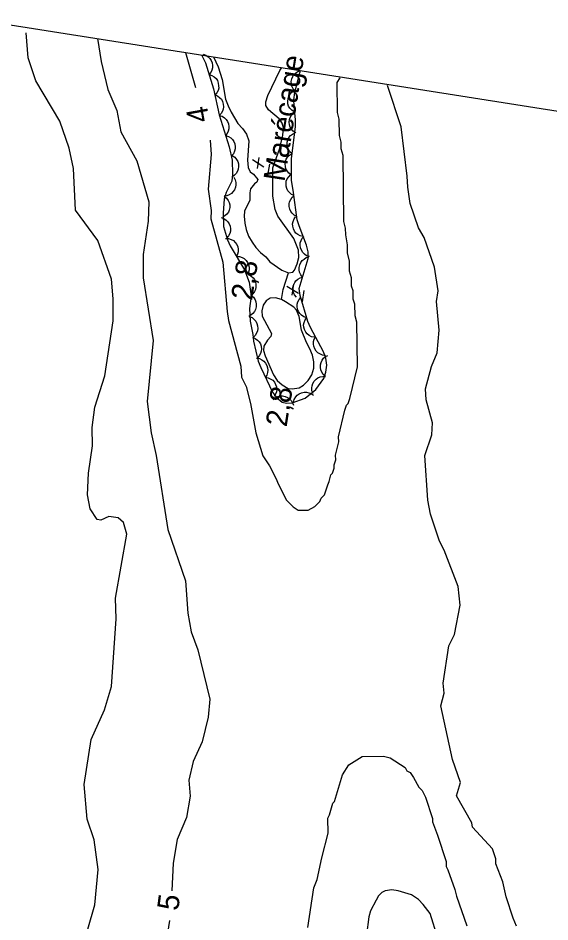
# Model space of a CAD drawing. Extents: x 282461 to 284471, y 5554090 to 5557646.
# Drawn here: x 283427.1 to 283501.7, y 5556901.4 to 5557028.3 of the extents above; entities that cross this region are included whole.
import ezdxf

# ---------------------------------------------------------------- set-up
doc = ezdxf.new("R2010")
doc.units = 0
for name, color, linetype in [('Niveau 1', 7, 'Continuous'), ('Niveau 2', 7, 'Continuous'), ('Niveau 3', 7, 'Continuous'), ('Niveau 4', 7, 'Continuous'), ('Niveau 44', 7, 'Continuous'), ('Niveau 60', 7, 'Continuous'), ('Niveau 7', 7, 'Continuous')]:
    doc.layers.add(name, color=color, linetype=linetype)

msp = doc.modelspace()

# ---------------------------------------------------------------- linework, layer by layer
at = {"layer": 'Niveau 1'}
for points in [[(283436.03, 5556897.26), (283437.9, 5556903.78), (283438.33, 5556908.71), (283437.78, 5556912.88), (283436.83, 5556915.77), (283436.4, 5556920.64), (283437.36, 5556926.99), (283439.24, 5556931.16), (283440.24, 5556934.43), (283440.86, 5556943.91), (283440.8, 5556946.83), (283442.38, 5556955.83), (283441.93, 5556957.43), (283441.18, 5556958.08), (283439.83, 5556958.3), (283438.73, 5556957.79), (283438.23, 5556957.87), (283437.25, 5556959.37), (283436.86, 5556961.31), (283436.98, 5556964.38), (283437.58, 5556968.22), (283437.49, 5556970.8), (283437.9, 5556973.66), (283439.3, 5556978.05), (283440.48, 5556985.74), (283440.44, 5556988.84), (283440.2, 5556991.62), (283438.3, 5556997.05), (283435.19, 5557001.3), (283434.88, 5557007.16), (283434.28, 5557010), (283432.98, 5557013.81), (283429.59, 5557019.44), (283428.55, 5557022.7), (283428.23, 5557026.18)], [(283438.27, 5557025.38), (283438.75, 5557022.17), (283439.7, 5557018.24), (283440.96, 5557015.3), (283441.51, 5557012.31), (283443.77, 5557008.21), (283445.46, 5557002.46), (283445.39, 5556999.73), (283444.68, 5556995.08), (283444.67, 5556991.81), (283446.06, 5556983.01), (283445.21, 5556974.42), (283445.77, 5556970.05), (283446.48, 5556966.85), (283448.14, 5556956.47), (283450.62, 5556949.26), (283450.95, 5556944.73), (283451.38, 5556942.1), (283452.34, 5556939.57), (283454.03, 5556932.63), (283453.8, 5556930.1), (283452.94, 5556926.64), (283451.67, 5556923.9), (283451.08, 5556921.26), (283451.26, 5556919.01), (283450.77, 5556916.01), (283449.44, 5556912.94), (283448.9, 5556909.63), (283448.71, 5556905.72)], [(283488.88, 5556948.46), (283486.92, 5556953.54), (283486.27, 5556954.84), (283484.99, 5556958.63), (283484.62, 5556960.59), (283484.18, 5556966.83), (283485.17, 5556969.74), (283485.26, 5556971.44), (283484.36, 5556974.66), (283484.28, 5556976.23), (283485.11, 5556979.33), (283485.93, 5556981.27), (283486.21, 5556984.47), (283485.84, 5556988.47), (283486.06, 5556989.97), (283485.55, 5556993.3), (283484.12, 5556997.47), (283483.31, 5556998.8), (283482.14, 5557002.23), (283481.81, 5557004.51), (283481.7, 5557006.07), (283480.88, 5557013.02), (283478.95, 5557018.81)], [(283497.05, 5556900.75), (283496.57, 5556901.9), (283495.61, 5556904.91), (283495.12, 5556906.99), (283494.16, 5556909.54), (283494.15, 5556910.23), (283493.67, 5556911.62), (283490.88, 5556914.66), (283490.78, 5556915.28), (283488.62, 5556919.05), (283489.21, 5556920.94), (283488.09, 5556924.15), (283486.46, 5556931.7), (283486.9, 5556933.5), (283486.78, 5556934.89), (283487.57, 5556940.11), (283488.36, 5556941.7), (283489.15, 5556945.85), (283488.88, 5556948.46)], [(283448.36, 5556901.57), (283447.67, 5556897.14)]]:
    msp.add_lwpolyline(points, dxfattribs=at)
at = {"layer": 'Niveau 2'}
for points in [[(283450.59, 5557023.44), (283452.03, 5557018.53)], [(283454.05, 5557011.13), (283454.23, 5557009.13), (283453.81, 5557004.24), (283454.21, 5557001.26), (283454.18, 5557000.07), (283455.84, 5556993.99), (283456.46, 5556987.05), (283456.65, 5556985.81), (283458.38, 5556979.39), (283458.45, 5556977.83), (283459.11, 5556976.53), (283459.74, 5556974.15), (283460.47, 5556970.03), (283461.45, 5556966.79), (283462.39, 5556965.41), (283463.35, 5556963.56), (283463.59, 5556962.87), (283464.79, 5556960.56), (283465.73, 5556959.64), (283466.43, 5556959.19), (283467.83, 5556959.2), (283468.75, 5556959.68), (283469.44, 5556960.39), (283469.66, 5556960.85), (283470.12, 5556961.33), (283470.57, 5556962.73), (283470.79, 5556963.19), (283471.01, 5556964.13), (283471.24, 5556964.36), (283471.46, 5556965.06), (283471.46, 5556965.53), (283471.68, 5556966.23), (283471.67, 5556966.92), (283472.11, 5556968.79), (283472.1, 5556969.48), (283472.98, 5556973.21), (283473.2, 5556973.91), (283473.43, 5556974.15), (283473.65, 5556974.85), (283474.75, 5556979.28), (283474.66, 5556985.55), (283474.42, 5556986.47), (283474.39, 5556988.1), (283474.15, 5556988.79), (283474.14, 5556989.96), (283473.89, 5556990.65), (283473.88, 5556991.81), (283473.63, 5556992.74), (283473.61, 5556994.13), (283473.36, 5556995.29), (283473.35, 5556996.45), (283473.1, 5556997.84), (283473.08, 5556998.77), (283472.84, 5556999.7), (283472.71, 5557008.99), (283472.46, 5557009.92), (283472.45, 5557010.84), (283472.2, 5557011.77), (283472.17, 5557014.09), (283471.92, 5557015.02), (283471.87, 5557019.2), (283472.32, 5557019.9)], [(283467.76, 5556900.56), (283468.63, 5556906.15), (283469.08, 5556907.32), (283469.74, 5556910.35), (283470.63, 5556913.84), (283470.6, 5556915.93), (283470.83, 5556916.4), (283471.28, 5556918.03), (283471.51, 5556918.27), (283472.62, 5556922), (283473.54, 5556923.4), (283475.38, 5556924.59), (283478.41, 5556924.62), (283479.34, 5556924.4), (283481.45, 5556923.03), (283481.68, 5556922.57), (283482.15, 5556922.34), (283482.62, 5556921.65)], [(283482.62, 5556921.65), (283483.34, 5556920.27), (283483.81, 5556919.81), (283484.28, 5556918.88), (283485.25, 5556915.87), (283485.25, 5556915.41), (283485.97, 5556913.56), (283487.18, 5556909.85), (283487.19, 5556909.15), (283487.42, 5556908.69), (283488.39, 5556905.92), (283488.63, 5556904.99), (283490.07, 5556900.82)], [(283486.02, 5556899.07), (283484.93, 5556902.55), (283483.98, 5556903.82), (283483.28, 5556904.5), (283482.34, 5556905.19), (283480.47, 5556905.75), (283479.54, 5556905.86), (283478.61, 5556905.73), (283478.15, 5556905.49), (283477.69, 5556905.02), (283477.35, 5556904.44), (283476.55, 5556902.91), (283476.33, 5556902.1), (283476.01, 5556899.54)]]:
    msp.add_lwpolyline(points, dxfattribs=at)
at = {"layer": 'Niveau 3'}
for p, q in [((283459.99, 5557008.39), (283461.62, 5557007.39)), ((283460.7, 5557007.13), (283460.95, 5557008.67)), ((283462.18, 5557006.19), (283462.42, 5557007.77)), ((283464.85, 5556990.64), (283466.48, 5556989.64)), ((283465.56, 5556989.38), (283465.81, 5556990.92)), ((283467.04, 5556988.44), (283467.28, 5556990.02))]:
    msp.add_line(p, q, dxfattribs=at)
at = {"layer": 'Niveau 4'}
for points in [[(283454.54, 5557022.82), (283455.18, 5557021.44), (283455.73, 5557019.64), (283456.23, 5557016.86), (283456.59, 5557015.93), (283457.01, 5557015.07), (283457.97, 5557013.45), (283458.62, 5557012.76), (283459.15, 5557011.96), (283459.51, 5557011.03), (283459.32, 5557008.3), (283459.39, 5557007.31), (283459.69, 5557006.67), (283460.16, 5557006.33), (283460.75, 5557005.58), (283460.64, 5557005.23), (283460.3, 5557005), (283459.72, 5557004.29), (283459.62, 5557003.71), (283459.63, 5557002.72), (283458.9, 5557001.14), (283458.85, 5557000.44), (283458.92, 5556999.45), (283459.11, 5556998.58), (283459.47, 5556997.66), (283459.95, 5556996.79), (283460.48, 5556996.04), (283461.13, 5556995.36), (283461.89, 5556994.73), (283462.43, 5556994.04), (283464.13, 5556992.89), (283465.05, 5556992.5), (283465.65, 5556992.57), (283465.88, 5556992.86), (283466.27, 5556993.74), (283466.49, 5556994.67), (283466.48, 5556995.66), (283465.81, 5556997.34), (283463.56, 5557000.45), (283463.2, 5557001.37), (283462.88, 5557003.28), (283462.88, 5557007.24), (283463.83, 5557009.98), (283464.27, 5557011.85), (283464.37, 5557012.84), (283464.19, 5557013.53), (283463.77, 5557014.11), (283462.24, 5557015.37), (283461.89, 5557016), (283461.88, 5557016.53), (283462.16, 5557017.4), (283463.85, 5557020.91), (283464.11, 5557021.32)], [(283464.07, 5556988.75), (283464.29, 5556990.16), (283465.05, 5556992.5)], [(283464.66, 5556988.42), (283464.07, 5556988.75), (283463.26, 5556988.99), (283462.5, 5556988.92), (283461.92, 5556988.56), (283461.52, 5556987.98), (283461.3, 5556987.16), (283461.37, 5556986.41), (283462.69, 5556983.98), (283462.58, 5556983.57), (283462.12, 5556983.04), (283461.61, 5556982.22), (283461.56, 5556981.58), (283461.8, 5556980.83), (283462.94, 5556978.17), (283463.48, 5556977.36), (283464.18, 5556976.79), (283465, 5556976.28), (283465.59, 5556976.23), (283466.57, 5556976.36), (283467.15, 5556976.71), (283467.84, 5556977.36), (283468.35, 5556978.18), (283468.63, 5556979.12), (283468.62, 5556979.99), (283468.43, 5556980.92), (283468.07, 5556981.84), (283467.59, 5556982.71), (283466.87, 5556984.44), (283466.55, 5556986.36), (283466.19, 5556987.28), (283465.83, 5556987.68), (283464.66, 5556988.42)]]:
    msp.add_lwpolyline(points, dxfattribs=at)
at = {"layer": 'Niveau 44'}
for points in [[(283452.86, 5557023.09), (283453.43, 5557022), (283454.53, 5557018.35), (283455.33, 5557014.7), (283456.73, 5557010.18), (283457.17, 5557008.33), (283457.19, 5557006.35), (283457.09, 5557005.36), (283456.3, 5557003.78), (283456.02, 5557002.85), (283455.88, 5557000.93), (283455.96, 5556999.01), (283456.51, 5556997.15), (283456.87, 5556996.29), (283458.9, 5556992.94), (283459.56, 5556991.21), (283459.82, 5556989.23), (283459.61, 5556987.49), (283459.7, 5556985.69), (283460.07, 5556983.83), (283460.14, 5556982.9), (283460.82, 5556980.12), (283461.18, 5556979.19), (283462.8, 5556975.73), (283463.39, 5556974.98), (283464.16, 5556974.35), (283464.8, 5556974.18), (283465.56, 5556974.25), (283467.41, 5556974.91), (283468.9, 5556976.1), (283470.04, 5556977.68), (283470.32, 5556978.56), (283470.43, 5556979.55), (283470.3, 5556980.53), (283469.99, 5556981.4), (283468.14, 5556984.81), (283467.78, 5556985.68), (283466.68, 5556989.32), (283466.55, 5556990.31), (283467.83, 5556994.51), (283467.82, 5556995.44), (283467.57, 5556996.37), (283466.54, 5556999.09), (283466.3, 5556999.96), (283465.78, 5557003.79), (283465.47, 5557005.53), (283465.48, 5557008.49), (283466.06, 5557013.04), (283466.04, 5557013.97), (283465.84, 5557015.94), (283465.83, 5557016.81), (283465.93, 5557017.8), (283466.65, 5557020.6), (283466.75, 5557020.9)], [(283453.08, 5557023.18), (283453.47, 5557023.06), (283453.8, 5557022.83), (283454.04, 5557022.61), (283454.22, 5557022.32), (283454.36, 5557021.98), (283454.41, 5557021.6), (283454.41, 5557021.28), (283454.31, 5557020.95), (283454.15, 5557020.62), (283453.93, 5557020.34)], [(283453.93, 5557020.34), (283454.32, 5557020.22), (283454.65, 5557020), (283454.9, 5557019.78), (283455.08, 5557019.48), (283455.21, 5557019.14), (283455.26, 5557018.77), (283455.27, 5557018.45), (283455.17, 5557018.11), (283455.01, 5557017.79), (283454.78, 5557017.51)], [(283465.99, 5557018.04), (283465.72, 5557018.35), (283465.55, 5557018.71), (283465.46, 5557019.03), (283465.45, 5557019.37), (283465.51, 5557019.73), (283465.67, 5557020.08), (283465.83, 5557020.36), (283466.09, 5557020.59), (283466.39, 5557020.79), (283466.73, 5557020.91)], [(283454.72, 5557017.49), (283455.1, 5557017.34), (283455.41, 5557017.09), (283455.64, 5557016.86), (283455.8, 5557016.55), (283455.91, 5557016.2), (283455.92, 5557015.82), (283455.91, 5557015.5), (283455.78, 5557015.18), (283455.6, 5557014.86), (283455.35, 5557014.6)], [(283465.85, 5557015.09), (283465.51, 5557015.32), (283465.25, 5557015.63), (283465.08, 5557015.91), (283464.98, 5557016.24), (283464.95, 5557016.6), (283465.01, 5557016.98), (283465.09, 5557017.29), (283465.28, 5557017.58), (283465.52, 5557017.85), (283465.82, 5557018.05)], [(283466.08, 5557012.14), (283465.73, 5557012.37), (283465.47, 5557012.67), (283465.3, 5557012.95), (283465.2, 5557013.28), (283465.16, 5557013.64), (283465.22, 5557014.02), (283465.3, 5557014.33), (283465.48, 5557014.62), (283465.73, 5557014.9), (283466.02, 5557015.1)], [(283455.36, 5557014.61), (283455.75, 5557014.49), (283456.09, 5557014.26), (283456.33, 5557014.05), (283456.52, 5557013.75), (283456.65, 5557013.42), (283456.7, 5557013.04), (283456.71, 5557012.72), (283456.61, 5557012.39), (283456.46, 5557012.06), (283456.23, 5557011.78)], [(283465.57, 5557009.22), (283465.26, 5557009.49), (283465.05, 5557009.83), (283464.92, 5557010.13), (283464.87, 5557010.47), (283464.89, 5557010.83), (283465, 5557011.2), (283465.12, 5557011.49), (283465.35, 5557011.76), (283465.63, 5557011.99), (283465.95, 5557012.15)], [(283456.23, 5557011.78), (283456.63, 5557011.66), (283456.96, 5557011.44), (283457.21, 5557011.22), (283457.39, 5557010.93), (283457.53, 5557010.59), (283457.58, 5557010.21), (283457.59, 5557009.89), (283457.49, 5557009.56), (283457.33, 5557009.23), (283457.11, 5557008.95)], [(283457.16, 5557008.95), (283457.51, 5557008.72), (283457.76, 5557008.41), (283457.94, 5557008.13), (283458.03, 5557007.8), (283458.06, 5557007.44), (283458, 5557007.06), (283457.92, 5557006.75), (283457.73, 5557006.46), (283457.49, 5557006.19), (283457.19, 5557005.99)], [(283465.47, 5557006.26), (283465.13, 5557006.49), (283464.88, 5557006.81), (283464.71, 5557007.09), (283464.62, 5557007.42), (283464.59, 5557007.78), (283464.66, 5557008.16), (283464.75, 5557008.47), (283464.94, 5557008.76), (283465.19, 5557009.02), (283465.48, 5557009.22)], [(283457.37, 5557005.92), (283457.57, 5557005.57), (283457.66, 5557005.17), (283457.69, 5557004.85), (283457.62, 5557004.51), (283457.48, 5557004.17), (283457.26, 5557003.87), (283457.04, 5557003.63), (283456.74, 5557003.45), (283456.4, 5557003.32), (283456.05, 5557003.28)], [(283465.86, 5557003.34), (283465.48, 5557003.51), (283465.18, 5557003.77), (283464.96, 5557004.01), (283464.82, 5557004.33), (283464.72, 5557004.68), (283464.72, 5557005.06), (283464.75, 5557005.38), (283464.89, 5557005.7), (283465.09, 5557006), (283465.34, 5557006.25)], [(283456.05, 5557003.26), (283456.37, 5557003), (283456.6, 5557002.67), (283456.75, 5557002.38), (283456.82, 5557002.04), (283456.82, 5557001.68), (283456.73, 5557001.31), (283456.62, 5557001.01), (283456.41, 5557000.73), (283456.14, 5557000.48), (283455.83, 5557000.31)], [(283466.24, 5557000.4), (283465.87, 5557000.59), (283465.58, 5557000.86), (283465.37, 5557001.11), (283465.24, 5557001.43), (283465.16, 5557001.79), (283465.17, 5557002.17), (283465.22, 5557002.49), (283465.37, 5557002.8), (283465.58, 5557003.1), (283465.84, 5557003.33)], [(283455.59, 5557000.25), (283455.98, 5557000.13), (283456.32, 5556999.9), (283456.56, 5556999.68), (283456.74, 5556999.39), (283456.87, 5556999.05), (283456.92, 5556998.67), (283456.92, 5556998.35), (283456.82, 5556998.02), (283456.66, 5556997.69), (283456.43, 5556997.42)], [(283467.11, 5556997.58), (283466.71, 5556997.68), (283466.36, 5556997.88), (283466.11, 5556998.08), (283465.9, 5556998.36), (283465.75, 5556998.69), (283465.67, 5556999.06), (283465.64, 5556999.38), (283465.72, 5556999.72), (283465.86, 5557000.06), (283466.06, 5557000.35)], [(283456.24, 5556997.32), (283456.65, 5556997.3), (283457.03, 5556997.17), (283457.32, 5556997.02), (283457.57, 5556996.78), (283457.79, 5556996.48), (283457.93, 5556996.13), (283458.01, 5556995.82), (283458, 5556995.47), (283457.92, 5556995.12), (283457.78, 5556994.79)], [(283468, 5556994.77), (283467.61, 5556994.9), (283467.29, 5556995.14), (283467.05, 5556995.36), (283466.88, 5556995.66), (283466.75, 5556996), (283466.72, 5556996.38), (283466.72, 5556996.7), (283466.83, 5556997.03), (283467, 5556997.35), (283467.23, 5556997.62)], [(283457.78, 5556994.79), (283458.19, 5556994.77), (283458.57, 5556994.64), (283458.86, 5556994.49), (283459.1, 5556994.25), (283459.32, 5556993.95), (283459.46, 5556993.6), (283459.55, 5556993.29), (283459.53, 5556992.94), (283459.46, 5556992.59), (283459.31, 5556992.26)], [(283467.03, 5556991.9), (283466.78, 5556992.22), (283466.62, 5556992.59), (283466.54, 5556992.91), (283466.56, 5556993.26), (283466.63, 5556993.61), (283466.8, 5556993.95), (283466.97, 5556994.22), (283467.24, 5556994.44), (283467.56, 5556994.63), (283467.9, 5556994.73)], [(283459.42, 5556992.26), (283459.79, 5556992.08), (283460.08, 5556991.8), (283460.29, 5556991.55), (283460.42, 5556991.23), (283460.5, 5556990.87), (283460.48, 5556990.49), (283460.44, 5556990.17), (283460.28, 5556989.86), (283460.07, 5556989.56), (283459.81, 5556989.33)], [(283466.17, 5556989.07), (283465.91, 5556989.39), (283465.76, 5556989.76), (283465.68, 5556990.08), (283465.69, 5556990.42), (283465.77, 5556990.78), (283465.94, 5556991.12), (283466.11, 5556991.39), (283466.38, 5556991.61), (283466.7, 5556991.8), (283467.03, 5556991.9)], [(283459.83, 5556989.33), (283460.14, 5556989.06), (283460.36, 5556988.72), (283460.49, 5556988.42), (283460.54, 5556988.08), (283460.53, 5556987.71), (283460.42, 5556987.35), (283460.3, 5556987.05), (283460.07, 5556986.79), (283459.79, 5556986.55), (283459.48, 5556986.39)], [(283467.62, 5556986.2), (283467.23, 5556986.32), (283466.9, 5556986.55), (283466.65, 5556986.77), (283466.47, 5556987.06), (283466.34, 5556987.4), (283466.29, 5556987.78), (283466.28, 5556988.1), (283466.38, 5556988.43), (283466.54, 5556988.76), (283466.77, 5556989.04)], [(283459.56, 5556986.37), (283459.94, 5556986.21), (283460.25, 5556985.95), (283460.47, 5556985.71), (283460.63, 5556985.4), (283460.73, 5556985.05), (283460.74, 5556984.67), (283460.71, 5556984.35), (283460.58, 5556984.03), (283460.39, 5556983.72), (283460.14, 5556983.47)], [(283468.7, 5556983.45), (283468.3, 5556983.53), (283467.95, 5556983.72), (283467.68, 5556983.92), (283467.47, 5556984.19), (283467.31, 5556984.52), (283467.22, 5556984.88), (283467.18, 5556985.2), (283467.25, 5556985.54), (283467.38, 5556985.89), (283467.57, 5556986.18)], [(283460.01, 5556983.45), (283460.39, 5556983.3), (283460.71, 5556983.06), (283460.94, 5556982.83), (283461.11, 5556982.53), (283461.23, 5556982.18), (283461.25, 5556981.8), (283461.24, 5556981.48), (283461.13, 5556981.15), (283460.95, 5556980.84), (283460.71, 5556980.57)], [(283470.25, 5556980.91), (283469.84, 5556980.95), (283469.47, 5556981.11), (283469.19, 5556981.27), (283468.95, 5556981.52), (283468.75, 5556981.83), (283468.63, 5556982.19), (283468.56, 5556982.5), (283468.59, 5556982.85), (283468.68, 5556983.2), (283468.84, 5556983.52)], [(283460.56, 5556980.51), (283460.97, 5556980.45), (283461.33, 5556980.27), (283461.6, 5556980.09), (283461.82, 5556979.83), (283462, 5556979.51), (283462.11, 5556979.15), (283462.16, 5556978.83), (283462.11, 5556978.49), (283462, 5556978.14), (283461.81, 5556977.83)], [(283470.25, 5556977.96), (283469.94, 5556978.23), (283469.72, 5556978.57), (283469.59, 5556978.86), (283469.53, 5556979.2), (283469.54, 5556979.57), (283469.65, 5556979.93), (283469.77, 5556980.23), (283469.99, 5556980.5), (283470.27, 5556980.74), (283470.58, 5556980.9)], [(283468.5, 5556975.54), (283468.35, 5556975.93), (283468.33, 5556976.33), (283468.36, 5556976.65), (283468.48, 5556976.98), (283468.67, 5556977.29), (283468.94, 5556977.55), (283469.19, 5556977.75), (283469.51, 5556977.88), (283469.87, 5556977.95), (283470.23, 5556977.94)], [(283461.81, 5556977.83), (283462.22, 5556977.77), (283462.58, 5556977.59), (283462.85, 5556977.41), (283463.08, 5556977.15), (283463.26, 5556976.83), (283463.36, 5556976.47), (283463.41, 5556976.15), (283463.36, 5556975.81), (283463.25, 5556975.46), (283463.07, 5556975.15)], [(283465.77, 5556974.32), (283465.87, 5556974.72), (283466.08, 5556975.07), (283466.28, 5556975.32), (283466.57, 5556975.52), (283466.9, 5556975.67), (283467.27, 5556975.73), (283467.6, 5556975.76), (283467.93, 5556975.67), (283468.27, 5556975.53), (283468.56, 5556975.32)], [(283462.89, 5556974.69), (283463.2, 5556974.96), (283463.57, 5556975.12), (283463.88, 5556975.21), (283464.23, 5556975.21), (283464.59, 5556975.15), (283464.93, 5556974.99), (283465.21, 5556974.83), (283465.44, 5556974.57), (283465.63, 5556974.26), (283465.75, 5556973.93)]]:
    msp.add_lwpolyline(points, dxfattribs=at)
at = {"layer": 'Niveau 60'}
msp.add_lwpolyline([(282485.97, 5554340.04), (282921.22, 5557106.72), (284352.51, 5556881.56), (283917.27, 5554114.87), (282485.97, 5554340.04)], dxfattribs=at)

# ---------------------------------------------------------------- texts
at = {"layer": 'Niveau 1'}
msp.add_text('5', height=3, rotation=82.2314, dxfattribs=at).set_placement((283449.57, 5556902.84))
at = {"layer": 'Niveau 2'}
msp.add_text('4', height=3, rotation=100.2222, dxfattribs=at).set_placement((283453.99, 5557013.86))
at = {"layer": 'Niveau 3'}
for p in [(283459.24, 5556984.12), (283464.1, 5556966.37)]:
    msp.add_text('    2,8', height=3, rotation=81.0958, dxfattribs=at).set_placement(p)
at = {"layer": 'Niveau 7'}
msp.add_text('Marécage', height=3, rotation=81.0598, dxfattribs=at).set_placement((283464.49, 5557005.2))

doc.saveas('drawing.dxf')
